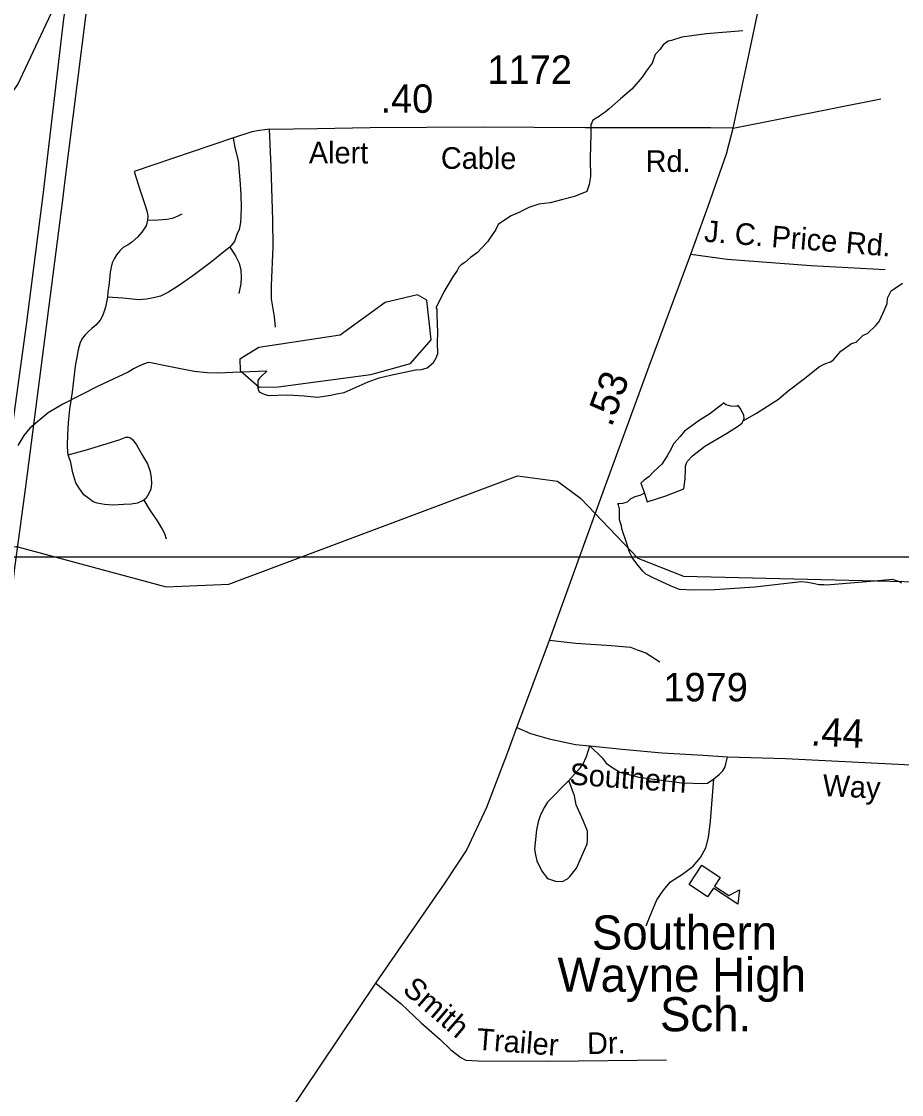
# Model space of a CAD drawing. Extents: x 2206922 to 2357709, y 510027 to 673830.
# Drawn here: x 2282342 to 2286212, y 547499 to 552217 of the extents above; entities that cross this region are included whole.
import ezdxf

# ---------------------------------------------------------------- set-up
doc = ezdxf.new("R2010")
doc.units = 0
for name, color, linetype in [('Exist Cultural Educational Facility High CELL', 7, 'Continuous'), ('Exist Cultural Educational Facility High Label', 7, 'Continuous'), ('Exist Hydrographic Creek Single Shore', 7, 'Continuous'), ('Exist Hydrographic Misc Water Feature', 7, 'Continuous'), ('Exist Hydrographic Pond Under 1500 Sq Ft', 7, 'Continuous'), ('Exist Road Non-System Type 51', 7, 'Continuous'), ('Exist Road Non-System Type 51 Label', 7, 'Continuous'), ('Exist Road Primary US Attributed', 7, 'Continuous'), ('Exist Road Primary US Divided Attributed', 7, 'Continuous'), ('Exist Road Primary US Mileage Hundredths English Label', 7, 'Continuous'), ('Exist Road Secondary Mileage Hundredths English Label', 7, 'Continuous'), ('Exist Road Secondary Type 51 Attributed', 7, 'Continuous'), ('Exist Road Secondary Type 51 Label', 7, 'Continuous'), ('Exist Road Secondary Type 51 Number Label', 7, 'Continuous'), ('Map Preparation Inset Cut Line', 7, 'Continuous')]:
    doc.layers.add(name, color=color, linetype=linetype)

msp = doc.modelspace()

# ---------------------------------------------------------------- linework, layer by layer
at = {"layer": 'Exist Cultural Educational Facility High CELL'}
msp.add_lwpolyline([(2285333.2, 548507.2), (2285415.1, 548453.4), (2285389.8, 548415), (2285452.6, 548373.8), (2285498.7, 548399.8), (2285492, 548336.4), (2285384.6, 548406.9), (2285359.3, 548368.4), (2285277.4, 548422.2)], close=True, dxfattribs=at)
at = {"layer": 'Exist Hydrographic Creek Single Shore'}
msp.add_lwpolyline([(2281289.9, 551313.8), (2281630.9, 551398.8), (2281962.9, 551552.8), (2282177.8, 551728.8), (2282325.9, 551939.1), (2282529.9, 552374.3), (2282701.9, 552600.5), (2282801.8, 552687), (2282892.8, 552711.4), (2283550.8, 552734.1), (2283907.8, 552805.7), (2284272.8, 552965.5), (2284420.9, 553149.5), (2284567.9, 553445), (2284864.8, 553770.2)], dxfattribs=at)
at = {"layer": 'Exist Hydrographic Misc Water Feature'}
for points in [[(2285513.4, 552175.7), (2285353.9, 552162.1), (2285246, 552147.1), (2285199.7, 552132.6), (2285186.3, 552130.6), (2285164, 552114.4), (2285150.4, 552094.2), (2285128.9, 552071.9), (2285115, 552033.8), (2285089.3, 551997.5), (2285071.7, 551971.4), (2285026, 551919.1), (2284976.6, 551876.7), (2284926.9, 551832.2), (2284908.9, 551817.9), (2284895.2, 551809.8), (2284879.2, 551797.7), (2284861.3, 551787.8), (2284853.7, 551779.6), (2284849.8, 551771.7), (2284845.5, 551763.4), (2284845.9, 551745.5), (2284845.9, 551715.5), (2284844.9, 551675.5), (2284843.3, 551609.6), (2284844.1, 551535.7), (2284838.2, 551499.7), (2284828.3, 551469.5)], [(2284828.3, 551469.5), (2284774.4, 551446.8), (2284723.1, 551434.3), (2284667.1, 551420), (2284617.3, 551413.8), (2284573.6, 551399.3), (2284525.7, 551374.8), (2284495.5, 551362.3), (2284461.7, 551340.2), (2284438.3, 551323.9), (2284428.7, 551301.9), (2284406.5, 551269.5), (2284391.1, 551247.5), (2284365.1, 551219.4), (2284347.7, 551200.9), (2284315.9, 551178.9), (2284291.7, 551156.6), (2284276.1, 551146.4), (2284265.9, 551136.2), (2284258.1, 551122.4), (2284238.4, 551094.1), (2284199.4, 551027.8), (2284165.4, 550959.5)], [(2285515.6, 550460.5), (2285574.9, 550495), (2285670.5, 550556), (2285713.9, 550592.4), (2285779.3, 550643), (2285851.3, 550699.5), (2285874.9, 550711.8), (2285898.9, 550719.9), (2285910.8, 550728.2), (2285944.4, 550766.6), (2285981.9, 550793), (2285992.2, 550800.7), (2286011.9, 550807.1), (2286043.7, 550837.2), (2286061.7, 550845.4), (2286099.2, 550879.9), (2286113.4, 550898.1), (2286130.8, 550936), (2286148.4, 550976.3), (2286150.1, 551000.4), (2286165.9, 551032.5), (2286183.7, 551044.4), (2286215.5, 551066.8)], [(2283420.8, 550678.8), (2283396.6, 550656.5), (2283387.4, 550646.5), (2283380.8, 550638.5), (2283381.7, 550622.2), (2283381.7, 550604.4), (2283383.7, 550596.3), (2283387.4, 550588.5), (2283395.8, 550584.4), (2283409.6, 550578.6), (2283427.4, 550572.7), (2283513.7, 550575.6), (2283585.5, 550570.4), (2283643.7, 550564.9), (2283701.8, 550573.6), (2283727.8, 550579.8), (2283761.6, 550586.1), (2283813.3, 550608.3), (2283866.6, 550633.1), (2283914.4, 550649.4), (2283964.6, 550661.7), (2284074.3, 550685), (2284100.6, 550687.1), (2284126.2, 550693.3), (2284154.1, 550717.5), (2284166, 550737.7), (2284173.6, 550757.6), (2284171.3, 550805.8), (2284172.8, 550849.8), (2284169.9, 550927.6), (2284169.7, 550951.6), (2284165.4, 550959.5)], [(2283420.8, 550678.8), (2283382.9, 550678.4), (2283271.1, 550673.3), (2283204.7, 550670.8), (2283158.8, 550672), (2283101, 550677.5), (2283004.8, 550696.8), (2282968.9, 550704.2), (2282910.5, 550715.9), (2282898.6, 550717.7), (2282878.9, 550709.7), (2282858.8, 550701.4), (2282834.8, 550689.2), (2282811, 550674.9), (2282679.8, 550613.6), (2282524.6, 550534.3), (2282458.9, 550495.6), (2282379.6, 550428.9), (2282352.1, 550396.9), (2282326.5, 550352.5)], [(2285515.6, 550460.5), (2285519.3, 550472.5), (2285519.1, 550484.7), (2285505.2, 550512.4), (2285492.9, 550528.4), (2285489.2, 550526.1), (2285475.3, 550524.2), (2285461.1, 550525.9), (2285451.3, 550527.8), (2285439.2, 550531.7), (2285428.9, 550539.7), (2285420.7, 550531.6), (2285369.4, 550491.1), (2285321.7, 550462.6), (2285257.9, 550416.2), (2285238.6, 550391.9), (2285210.5, 550361.7), (2285193.1, 550327.9), (2285181.2, 550307.4), (2285157.6, 550271.1), (2285141.8, 550255.3), (2285121.7, 550237.2), (2285100.2, 550214.9), (2285080.5, 550200.5), (2285066.2, 550186.4), (2285081.1, 550142.8)], [(2285081.1, 550142.8), (2285093, 550104.9), (2285174.9, 550131.5), (2285254.6, 550162), (2285260.4, 550206.2), (2285261.8, 550248.1), (2285261.6, 550262.4), (2285265.7, 550274.3), (2285271.2, 550284.4), (2285293.2, 550306.7), (2285347.1, 550349.2), (2285442.4, 550405.9), (2285499.9, 550442.6), (2285511.8, 550452.6), (2285515.6, 550460.5)], [(2279547.8, 547288.9), (2279833.9, 547643.9), (2280501.9, 548365), (2280939.9, 548703.8), (2281378.9, 549000), (2281460.9, 549073.8), (2281623.8, 549493.5), (2281689.8, 549567.6), (2282144.8, 549889.7), (2282319.9, 549909.1), (2282978.9, 549731.8), (2283253.9, 549742.7), (2284523.8, 550218.8), (2284698.9, 550195.6), (2284799.8, 550121.4), (2285051.8, 549857.3), (2285253, 549777.8), (2286343.9, 549752.5), (2286568, 549866.1), (2286699.8, 550014.2), (2286797.8, 550225.4)], [(2285081.1, 550142.8), (2285061, 550132.4), (2285039.3, 550126.4), (2285019.2, 550116), (2285005.3, 550103.9), (2284985.6, 550097.5), (2284963.4, 550095.6)], [(2286213.8, 549747.5), (2286199.9, 549755.3), (2286190.1, 549757.1), (2286174.1, 549763.2), (2286093.7, 549756.3), (2285882.1, 549738.3), (2285870.2, 549740.5), (2285850.1, 549740.2), (2285822.2, 549746.1), (2285800.3, 549749.8), (2285770.3, 549753.5), (2285566.5, 549729.4), (2285390.8, 549717.8), (2285295, 549716.8), (2285235.1, 549720.1), (2285198.8, 549734.1), (2285120.3, 549771.1), (2285088.1, 549786.9), (2285074.2, 549800.7), (2285043.6, 549838.6), (2285027.6, 549860.5), (2285015.5, 549884.2), (2285004.7, 549921.9), (2284982.3, 549985.7), (2284980.3, 549999.8), (2284971.8, 550025.8), (2284971.8, 550073.7), (2284967.5, 550091.7), (2284963.4, 550095.6)]]:
    msp.add_lwpolyline(points, dxfattribs=at)
at = {"layer": 'Exist Hydrographic Pond Under 1500 Sq Ft'}
msp.add_lwpolyline([(2283470.9, 550610.6), (2283877.9, 550664.8), (2284052.8, 550713.7), (2284143.8, 550816.8), (2284124.8, 550991), (2284082.9, 551014.8), (2283941.9, 550981.6), (2283742.8, 550838), (2283385.8, 550782.9), (2283302.9, 550732.1), (2283304, 550682.9), (2283387.8, 550609.1), (2283470.9, 550610.6)], dxfattribs=at)
at = {"layer": 'Exist Road Non-System Type 51'}
msp.add_line((2285471.7, 551746.9), (2286121.6, 551877.2), dxfattribs=at)
for points in [[(2283432.8, 551743.1), (2283388.1, 551737.2), (2283354.9, 551731.5), (2283269.9, 551703.1), (2282837.7, 551557)], [(2283458.6, 550872.7), (2283454.1, 550918.5), (2283441.5, 550996.6), (2283440.9, 551056.3), (2283449.3, 551226.3), (2283448.1, 551344.3), (2283440.1, 551578.2), (2283432.8, 551743.1)], [(2283272.9, 551703.1), (2283280.4, 551662.9), (2283295.3, 551604.7), (2283299.7, 551555.5), (2283304.2, 551501.8), (2283307.2, 551452.6), (2283308.7, 551400.4), (2283307.2, 551361.6), (2283305.7, 551333.3), (2283299.7, 551302), (2283289.3, 551279.6), (2283278.9, 551249.8), (2283258, 551224.4)], [(2282837.7, 551557), (2282863.1, 551478), (2282886.9, 551403.4), (2282894.4, 551378), (2282897.3, 551360.2), (2282895.8, 551343.7)], [(2282895.8, 551343.7), (2282889.9, 551318.4), (2282872, 551290.1), (2282852.6, 551267.7), (2282827.3, 551246.8), (2282810.9, 551234.9), (2282790, 551223), (2282775.1, 551208), (2282760.2, 551190.1), (2282749.8, 551173.7), (2282740.8, 551155.8), (2282736.4, 551136.5), (2282731.9, 551114.1), (2282728.9, 551082.8), (2282725.9, 551054.4), (2282721.5, 551027.6), (2282720, 551005.2)], [(2282895.8, 551343.7), (2282943.5, 551345.2), (2282980.8, 551348.2), (2283006.1, 551351.2), (2283028.5, 551360.2), (2283049.4, 551370.6)], [(2283258, 551224.4), (2283232.7, 551203.6), (2283177.5, 551160.3), (2283095.6, 551097.7), (2283033, 551054.4), (2282988.3, 551026.1), (2282954, 551009.7), (2282922.7, 551002.3), (2282891.4, 550996.3), (2282858.6, 550993.3), (2282788.5, 551000.8), (2282720, 551005.2)], [(2283258, 551224.4), (2283283.4, 551185.7), (2283299.7, 551154.4), (2283307.2, 551123), (2283308.7, 551091.7), (2283307.2, 551063.4), (2283301.2, 551035.1), (2283298.3, 551020.1)], [(2285285.1, 551193.2), (2285444.5, 551171), (2285814.8, 551143.7), (2286140.6, 551126.4)], [(2282720, 551005.2), (2282711, 550960.5), (2282700.6, 550926.2), (2282688.7, 550903.8), (2282669.3, 550881.5), (2282651.4, 550866.5), (2282636.5, 550853.1), (2282621.6, 550839.7), (2282611.2, 550824.8), (2282600.7, 550805.4), (2282591.8, 550772.6), (2282578.4, 550701), (2282565, 550587.7), (2282553.1, 550511.6), (2282547.1, 550453.5), (2282544.1, 550399.8), (2282542.6, 550352.1), (2282544.1, 550322.2), (2282547.1, 550311.8)], [(2282547.1, 550311.8), (2282627.6, 550334.2), (2282772.1, 550377.4), (2282800.5, 550389.3), (2282810.9, 550389.3), (2282821.3, 550386.4), (2282831.8, 550377.4), (2282848.2, 550355), (2282875, 550308.8), (2282895.8, 550271.5), (2282907.8, 550238.7), (2282912.2, 550210.4), (2282913.7, 550185), (2282910.8, 550161.2), (2282901.8, 550141.8), (2282889.9, 550120.9), (2282879.5, 550112)], [(2282879.5, 550112), (2282852.6, 550098.6), (2282824.3, 550094.1), (2282791.5, 550092.6), (2282743.8, 550089.6), (2282706.6, 550092.6), (2282675.3, 550098.6), (2282657.4, 550104.5), (2282638, 550119.4), (2282617.1, 550135.8), (2282596.3, 550165.7), (2282581.4, 550188), (2282568, 550232.8), (2282559, 550277.5), (2282547.1, 550311.8)], [(2282879.5, 550112), (2282906.3, 550068.7), (2282939.1, 550021), (2282961.4, 549985.2), (2282970.4, 549965.8), (2282977.8, 549942)], [(2284663.6, 549496.2), (2284779.9, 549483.3), (2284934.9, 549473.3), (2285019.6, 549466.1), (2285049.1, 549454.4), (2285087.2, 549440.9), (2285149.6, 549401.4)], [(2284748.3, 548880.1), (2284772.7, 548905.9), (2284795.7, 548931.8), (2284810, 548950.5), (2284827.3, 548985.6), (2284841.6, 549031.6)], [(2284841.6, 549031.6), (2284896.2, 548979.2), (2284912.6, 548955.8), (2284938.7, 548938.1), (2284973.7, 548916), (2285056.9, 548894.4), (2285246.4, 548870), (2285341.1, 548867.2), (2285358.4, 548868.6), (2285386.3, 548887.8)], [(2285386.3, 548887.8), (2285410.1, 548906.1), (2285426, 548922.2), (2285435.7, 548940.4), (2285447.2, 548984.4)], [(2284748.3, 548880.1), (2284655.5, 548785), (2284641.9, 548762.9), (2284624.2, 548728.7), (2284614.4, 548698.7), (2284606.9, 548662.7), (2284597.6, 548578.7), (2284601.8, 548552.6), (2284608.1, 548526.7), (2284630.4, 548481.1), (2284654.7, 548449.2), (2284672.8, 548443.4), (2284690.9, 548437.7), (2284720.8, 548435.9), (2284742.7, 548448), (2284752.7, 548458.2), (2284782.2, 548494.4), (2284819.5, 548578.8), (2284829.3, 548600.8), (2284831.1, 548618.8), (2284830.6, 548656.8), (2284812.2, 548704.5), (2284781.6, 548772.3), (2284773.2, 548812.3), (2284748.3, 548880.1)], [(2285088.5, 548241.5), (2285106, 548285.5), (2285135.4, 548355.9), (2285164.9, 548398.1), (2285196.6, 548434.4), (2285248.3, 548468.8), (2285296, 548503.2), (2285327.5, 548541.5), (2285351.2, 548583.7), (2285362.7, 548629.8), (2285371.9, 548701.8), (2285386.3, 548887.8)], [(2283900, 547989.6), (2284012.2, 547897.6), (2284099.1, 547814.3), (2284181.6, 547743.2), (2284230.1, 547695.7), (2284274.4, 547662.2), (2284296.5, 547650.3), (2284350.4, 547646.9), (2284660.8, 547645.6), (2285178.9, 547651.3)]]:
    msp.add_lwpolyline(points, dxfattribs=at)
at = {"layer": 'Exist Road Primary US Attributed'}
for points in [[(2285471.7, 551746.9), (2285541.4, 552076.2), (2285679.9, 552730.8), (2285911.6, 553822.5)], [(2284520.1, 549113.5), (2284663.6, 549496.2), (2284796.4, 549862.3), (2284900.5, 550149), (2285102.9, 550702), (2285285.1, 551193.2), (2285361.2, 551404.4), (2285441.6, 551634.9), (2285471.7, 551746.9)], [(2282344.2, 544743.1), (2282446.2, 545048.4), (2282673.4, 545689), (2282789.8, 546016.6), (2282859.6, 546227.8), (2282916.1, 546382.5), (2282954.3, 546490.5), (2282992.5, 546575.4), (2283027.4, 546648.5), (2283069, 546731.7), (2283137.1, 546853.1), (2283233.5, 547006), (2283413, 547273.8), (2283497.7, 547388.5), (2283900, 547989.6), (2284056.5, 548215.8), (2284205.7, 548429.8), (2284299.7, 548571.9), (2284388, 548762.5), (2284481.3, 549004.3), (2284520.1, 549113.5)]]:
    msp.add_lwpolyline(points, dxfattribs=at)
at = {"layer": 'Exist Road Primary US Divided Attributed'}
for points in [[(2282740.5, 553904.3), (2282594.6, 552678.5), (2282527.3, 552228.9), (2282435.8, 551453.5), (2282363.2, 550882.7), (2282255.6, 550104.6), (2282220.6, 549800.3), (2282191, 549531.1), (2281866.2, 547340.1), (2281713.3, 546468.8), (2281551.5, 545615.2), (2281413.2, 544873.5), (2281266.1, 543996.3), (2281123.2, 543168.4)], [(2281205.4, 543126.5), (2281219.3, 543191.4), (2281360.3, 543975.7), (2281642.7, 545603.5), (2281801.5, 546454.1), (2281951.5, 547287.1), (2282112.9, 548349.1), (2282277.1, 549477.2), (2282312.1, 549803), (2282363.2, 550182.6), (2282524.6, 551431.9), (2282532.7, 551507.3), (2282680.7, 552681.2), (2282835.5, 553895.5)]]:
    msp.add_lwpolyline(points, dxfattribs=at)
at = {"layer": 'Exist Road Secondary Type 51 Attributed'}
for points in [[(2285471.7, 551746.9), (2285371.3, 551748.4), (2285186.1, 551748.4), (2284821.5, 551748.4), (2284371.7, 551751.3), (2283875.8, 551749.4), (2283643.1, 551744), (2283537.6, 551743.1), (2283467.5, 551741.5), (2283432.8, 551743.1)], [(2284520.1, 549113.5), (2284580.4, 549086.2), (2284662.2, 549063.2), (2284778.5, 549038.8), (2284841.6, 549031.6), (2284983.3, 549017.9), (2285159.3, 549001.8), (2285339.2, 548991.3), (2285447.2, 548984.4), (2285701.2, 548976.8), (2286313.1, 548946.5), (2286843.2, 548913.5)]]:
    msp.add_lwpolyline(points, dxfattribs=at)
at = {"layer": 'Map Preparation Inset Cut Line'}
for p, q in [((2282376.1, 549862.3), (2282307.8, 549862.3)), ((2284796.4, 549862.3), (2282376.1, 549862.3)), ((2286914.6, 549862.3), (2284796.4, 549862.3))]:
    msp.add_line(p, q, dxfattribs=at)

# ---------------------------------------------------------------- texts
at = {"layer": 'Exist Cultural Educational Facility High Label'}
for s, p in [('Southern', (2284850.3, 548136.9)), ('Wayne High', (2284699.1, 547951)), ('Sch.', (2285149.7, 547777.5))]:
    msp.add_text(s, height=150, dxfattribs=at).set_placement(p)
at = {"layer": 'Exist Road Non-System Type 51 Label'}
for s, rotation, p in [('J. C. Price', 355.4253, (2285341.9, 551248.8)), ('Rd.', 355.4253, (2285964.4, 551199)), ('Smith', 319.245, (2284013, 547953.5)), ('Trailer', 355.5595, (2284340.6, 547697)), ('Dr.', 1.2615, (2284830, 547676.8))]:
    msp.add_text(s, height=95, rotation=rotation, dxfattribs=at).set_placement(p)
at = {"layer": 'Exist Road Primary US Mileage Hundredths English Label'}
msp.add_text('.53', height=125, rotation=69.8973, dxfattribs=at).set_placement((2284936.8, 550430.1))
at = {"layer": 'Exist Road Secondary Mileage Hundredths English Label'}
for s, rotation, p in [('.40', 359.9274, (2283920.6, 551815.2)), ('.44', 357.165, (2285810.7, 549034))]:
    msp.add_text(s, height=125, rotation=rotation, dxfattribs=at).set_placement(p)
at = {"layer": 'Exist Road Secondary Type 51 Label'}
for s, rotation, p in [('Alert', 359.9274, (2283605.8, 551592.6)), ('Cable', 359.7775, (2284186.3, 551569)), ('Rd.', 359.9391, (2285086.4, 551555.4)), ('Southern', 355.9185, (2284749.5, 548862.3)), ('Way', 357.165, (2285863.2, 548812.2))]:
    msp.add_text(s, height=95, rotation=rotation, dxfattribs=at).set_placement(p)
at = {"layer": 'Exist Road Secondary Type 51 Number Label'}
for s, p in [('1172', (2284390.8, 551942.3)), ('1979', (2285164.4, 549227.8))]:
    msp.add_text(s, height=125, dxfattribs=at).set_placement(p)

doc.saveas('drawing.dxf')
